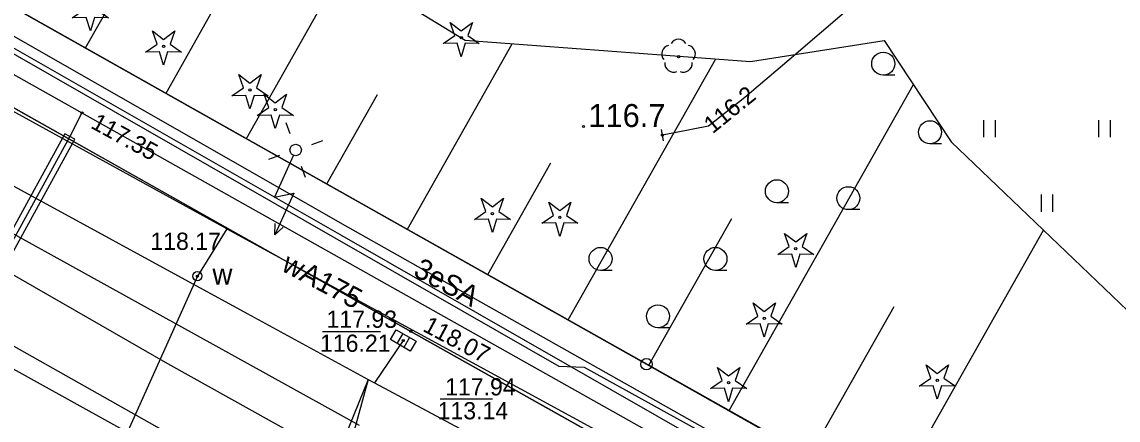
# Model space of a CAD drawing. Extents: x 6434771 to 6436222, y 5663454 to 5664782.
# Drawn here: x 6434984.12 to 6435031.8, y 5664036.21 to 5664053.56 of the extents above; entities that cross this region are included whole.
import ezdxf

# ---------------------------------------------------------------- set-up
doc = ezdxf.new("R2010")
doc.units = 0
for name, color, linetype in [('Warstwa 1', 7, 'Continuous'), ('Warstwa 10', 7, 'Continuous'), ('Warstwa 11', 7, 'Continuous'), ('Warstwa 12', 7, 'Continuous'), ('Warstwa 13', 7, 'Continuous'), ('Warstwa 14', 7, 'Continuous'), ('Warstwa 2', 7, 'Continuous'), ('Warstwa 20', 7, 'Continuous'), ('Warstwa 21', 7, 'Continuous'), ('Warstwa 25', 7, 'Continuous'), ('Warstwa 37', 7, 'Continuous'), ('Warstwa 4', 7, 'Continuous'), ('Warstwa 40', 7, 'Continuous'), ('Warstwa 5', 7, 'Continuous'), ('Warstwa 6', 7, 'Continuous'), ('Warstwa 7', 7, 'Continuous'), ('Warstwa 8', 7, 'Continuous'), ('Warstwa 9', 7, 'Continuous')]:
    doc.layers.add(name, color=color, linetype=linetype)

msp = doc.modelspace()

# ---------------------------------------------------------------- linework, layer by layer
at = {"layer": 'Warstwa 1'}
for p, q in [((6434957.736, 5664068.872), (6435011.285, 5664038.642)), ((6434957.736, 5664068.872), (6435011.285, 5664038.642)), ((6435011.285, 5664038.642), (6435070.884, 5664005.038)), ((6435011.285, 5664038.642), (6435070.884, 5664005.038))]:
    msp.add_line(p, q, dxfattribs=at)
at = {"layer": 'Warstwa 10'}
for p, q in [((6434958.888, 5664068.218), (6435070.884, 5664005.038)), ((6434984.236, 5664064.512), (6435003.4, 5664052.755)), ((6434986.887, 5664052.423), (6434991.271, 5664060.195)), ((6434993.886, 5664048.474), (6434998.128, 5664055.99)), ((6434990.387, 5664050.449), (6434992.543, 5664054.271)), ((6435003.4, 5664052.755), (6435015.816, 5664051.836)), ((6435015.816, 5664051.836), (6435021.631, 5664052.752)), ((6435021.631, 5664052.752), (6435024.537, 5664048.332)), ((6435000.886, 5664044.526), (6435005.445, 5664052.603)), ((6435007.886, 5664040.577), (6435014.303, 5664051.948)), ((6435014.886, 5664036.628), (6435022.898, 5664050.825)), ((6434997.387, 5664046.501), (6434999.586, 5664050.398)), ((6435024.537, 5664048.332), (6435035.852, 5664037.496)), ((6435004.386, 5664042.552), (6435007.13, 5664047.414)), ((6435011.387, 5664038.603), (6435014.993, 5664044.994)), ((6435021.886, 5664032.679), (6435028.551, 5664044.488)), ((6435018.385, 5664034.654), (6435022.056, 5664041.156))]:
    msp.add_line(p, q, dxfattribs=at)
msp.add_lwpolyline([(6434957.278, 5664085.628), (6434956.006, 5664082.103), (6434955.669, 5664077.427), (6434956.205, 5664069.64), (6434958.747, 5664067.252), (6434998.275, 5664044.633), (6435039.608, 5664021.298), (6435060.023, 5664010.8), (6435071.579, 5664004.164), (6435087.417, 5663995.484)], dxfattribs=at)
for points in [[(6434986.309, 5664053.733), (6434986.811, 5664054.08), (6434986.609, 5664054.656), (6434987.094, 5664054.286), (6434987.579, 5664054.656), (6434987.377, 5664054.08), (6434987.879, 5664053.733), (6434987.269, 5664053.747), (6434987.094, 5664053.163), (6434986.919, 5664053.747)], [(6434989.495, 5664052.237), (6434989.997, 5664052.584), (6434989.795, 5664053.16), (6434990.28, 5664052.79), (6434990.765, 5664053.16), (6434990.563, 5664052.584), (6434991.065, 5664052.237), (6434990.455, 5664052.251), (6434990.28, 5664051.667), (6434990.105, 5664052.251)], [(6435002.445, 5664052.61), (6435002.947, 5664052.957), (6435002.745, 5664053.533), (6435003.23, 5664053.163), (6435003.715, 5664053.533), (6435003.513, 5664052.957), (6435004.015, 5664052.61), (6435003.405, 5664052.624), (6435003.23, 5664052.04), (6435003.055, 5664052.624)], [(6434993.253, 5664050.335), (6434993.755, 5664050.682), (6434993.553, 5664051.258), (6434994.038, 5664050.888), (6434994.523, 5664051.258), (6434994.321, 5664050.682), (6434994.823, 5664050.335), (6434994.213, 5664050.349), (6434994.038, 5664049.765), (6434993.863, 5664050.349)], [(6434994.355, 5664049.483), (6434994.857, 5664049.83), (6434994.655, 5664050.406), (6434995.14, 5664050.036), (6434995.625, 5664050.406), (6434995.423, 5664049.83), (6434995.925, 5664049.483), (6434995.315, 5664049.497), (6434995.14, 5664048.913), (6434994.965, 5664049.497)], [(6435003.799, 5664044.949), (6435004.301, 5664045.296), (6435004.099, 5664045.872), (6435004.584, 5664045.502), (6435005.069, 5664045.872), (6435004.867, 5664045.296), (6435005.369, 5664044.949), (6435004.759, 5664044.963), (6435004.584, 5664044.379), (6435004.409, 5664044.963)], [(6435006.733, 5664044.782), (6435007.235, 5664045.129), (6435007.033, 5664045.705), (6435007.518, 5664045.335), (6435008.003, 5664045.705), (6435007.801, 5664045.129), (6435008.303, 5664044.782), (6435007.693, 5664044.796), (6435007.518, 5664044.212), (6435007.343, 5664044.796)], [(6435016.994, 5664043.421), (6435017.496, 5664043.768), (6435017.294, 5664044.344), (6435017.779, 5664043.974), (6435018.264, 5664044.344), (6435018.062, 5664043.768), (6435018.564, 5664043.421), (6435017.954, 5664043.435), (6435017.779, 5664042.851), (6435017.604, 5664043.435)], [(6435015.623, 5664040.389), (6435016.125, 5664040.736), (6435015.923, 5664041.312), (6435016.408, 5664040.942), (6435016.893, 5664041.312), (6435016.691, 5664040.736), (6435017.193, 5664040.389), (6435016.583, 5664040.403), (6435016.408, 5664039.819), (6435016.233, 5664040.403)], [(6435014.076, 5664037.58), (6435014.578, 5664037.927), (6435014.376, 5664038.503), (6435014.861, 5664038.133), (6435015.346, 5664038.503), (6435015.144, 5664037.927), (6435015.646, 5664037.58), (6435015.036, 5664037.594), (6435014.861, 5664037.01), (6435014.686, 5664037.594)], [(6435023.154, 5664037.691), (6435023.656, 5664038.038), (6435023.454, 5664038.614), (6435023.939, 5664038.244), (6435024.424, 5664038.614), (6435024.222, 5664038.038), (6435024.724, 5664037.691), (6435024.114, 5664037.705), (6435023.939, 5664037.121), (6435023.764, 5664037.705)]]:
    msp.add_lwpolyline(points, close=True, dxfattribs=at)
for centre, radius in [((6435003.23, 5664052.865), 0.05), ((6434990.28, 5664052.492), 0.05), ((6434994.038, 5664050.59), 0.05), ((6434995.14, 5664049.738), 0.05), ((6435004.584, 5664045.204), 0.05), ((6435007.518, 5664045.037), 0.05), ((6435017.779, 5664043.676), 0.05), ((6435016.408, 5664040.644), 0.05), ((6435011.285, 5664038.642), 0.25), ((6435014.861, 5664037.835), 0.05), ((6435023.939, 5664037.946), 0.05)]:
    msp.add_circle(centre, radius, dxfattribs=at)
at = {"layer": 'Warstwa 11'}
msp.add_circle((6435012.681, 5664052.047), 0.05, dxfattribs=at)
for centre, start, end in [((6435012.681, 5664052.422), 30.1471, 149.8529), ((6435012.324, 5664052.163), 102.1471, 221.8529), ((6435013.038, 5664052.163), 318.1471, 77.8529), ((6435012.461, 5664051.744), 174.1471, 293.8529), ((6435012.901, 5664051.744), 246.1471, 5.8529)]:
    msp.add_arc(centre, 0.375, start, end, dxfattribs=at)
at = {"layer": 'Warstwa 12'}
for points in [[(6434955.424, 5664107.808), (6434955.42, 5664107.13), (6434955.35, 5664106.73), (6434954.08, 5664104.27), (6434950.89, 5664100.97), (6434957.06, 5664088.94), (6434955.1, 5664084.25), (6434954.64, 5664077.68), (6434954.42, 5664077.06), (6434954.6, 5664076.43), (6434956.16, 5664068.01), (6435007.47, 5664038.56), (6435008.58, 5664038.52), (6435069.89, 5664004.61), (6435071.25, 5664003.11), (6435083.95, 5663996.72), (6435086.33, 5663998.08), (6435116.04, 5663981.22), (6435116.39, 5663980.605)], [(6434993.035, 5664044.543), (6434953.276, 5664066.436), (6434950.872, 5664066.165), (6434935.02, 5664073.587), (6434925.792, 5664077.919), (6434923.971, 5664078.731), (6434922.637, 5664082.548), (6434920.786, 5664083.31), (6434921.804, 5664088.928), (6434925.227, 5664090.736), (6434928.868, 5664092.515)], [(6435145.416, 5663965.523), (6435131.892, 5663973.134), (6435121.956, 5663978.76), (6435118.167, 5663980.884), (6435116.886, 5663981.615), (6435116.214, 5663981.95), (6435111.258, 5663983.451), (6435109.878, 5663982.721), (6435106.161, 5663984.541), (6435100.509, 5663987.262), (6435094.259, 5663992.186), (6435082.196, 5663998.174), (6435065.808, 5664006.401), (6435059.638, 5664009.555), (6435039.16, 5664020.663), (6434998.052, 5664044.242), (6434958.452, 5664066.903), (6434956.205, 5664069.64), (6434955.669, 5664077.427), (6434956.006, 5664082.103), (6434957.278, 5664085.628)], [(6434953.759, 5664072.48), (6434954.31, 5664070.893), (6434955.674, 5664067.077), (6434985.96, 5664050.029), (6434986.729, 5664049.597), (6435026.468, 5664027.217), (6435070.315, 5664002.675), (6435074.564, 5664000.044), (6435079.582, 5664002.333), (6435082.419, 5664003.729), (6435083.203, 5664003.199), (6435096.876, 5663995.093), (6435102.637, 5663991.843), (6435114.456, 5663985.09), (6435115.679, 5663984.435), (6435122.968, 5663980.237), (6435121.551, 5663977.954), (6435138.894, 5663968.174), (6435150.508, 5663961.813), (6435176.566, 5663946.547), (6435178.808, 5663945.26)], [(6435038.284, 5664064.11), (6435037.636, 5664063.672), (6435036.311, 5664063.23), (6435034.556, 5664062.793), (6435032.774, 5664062.438), (6435031.371, 5664062.159), (6435029.643, 5664061.775), (6435028.479, 5664061.278), (6435027.502, 5664060.589), (6435026.333, 5664059.633), (6435024.317, 5664057.771), (6435017.498, 5664051.908), (6435015.566, 5664050.262), (6435013.99, 5664049.015), (6435011.979, 5664048.624)], [(6434986.729, 5664049.597), (6434986.203, 5664048.566), (6434975.996, 5664029.919), (6434974.824, 5664028.123)], [(6434993.035, 5664044.543), (6434991.75, 5664042.479), (6434986.93, 5664031.717)], [(6434993.035, 5664044.543), (6435018.419, 5664030.685), (6435033.13, 5664022.337), (6435033, 5664019.087), (6435058.363, 5664004.724), (6435066.404, 5664000.479), (6435081.671, 5663992.367)]]:
    msp.add_lwpolyline(points, dxfattribs=at)
at = {"layer": 'Warstwa 13'}
msp.add_circle((6435008.549, 5664048.998), 0.045, dxfattribs=at)
at = {"layer": 'Warstwa 14'}
for p, q in [((6434997.191, 5664040.067), (6434999.712, 5664040.067)), ((6435004.581, 5664037.125), (6435002.308, 5664037.125))]:
    msp.add_line(p, q, dxfattribs=at)
for centre in [(6434986.729, 5664049.597), (6435011.979, 5664048.624), (6435000.707, 5664039.68)]:
    msp.add_circle(centre, 0.045, dxfattribs=at)
at = {"layer": 'Warstwa 2'}
msp.add_circle((6434996.027, 5664047.977), 0.25, dxfattribs=at)
at = {"layer": 'Warstwa 20'}
for p, q in [((6434958.888, 5664068.218), (6435070.884, 5664005.038)), ((6435012.021, 5664048.378), (6435011.937, 5664048.87))]:
    msp.add_line(p, q, dxfattribs=at)
at = {"layer": 'Warstwa 21'}
for p, q in [((6434984.236, 5664064.512), (6435003.4, 5664052.755)), ((6435003.4, 5664052.755), (6435015.816, 5664051.836)), ((6435015.816, 5664051.836), (6435021.631, 5664052.752)), ((6435021.631, 5664052.752), (6435024.537, 5664048.332)), ((6435024.537, 5664048.332), (6435035.852, 5664037.496))]:
    msp.add_line(p, q, dxfattribs=at)
at = {"layer": 'Warstwa 25'}
msp.add_circle((6435001.041, 5664040.076), 0.045, dxfattribs=at)
at = {"layer": 'Warstwa 37'}
for points in [[(6434960.077, 5664056.173), (6434990.448, 5664038.674), (6435077.587, 5663990.05), (6435102.909, 5663975.479)], [(6435101.756, 5663972.773), (6435075.965, 5663987.638), (6434996.783, 5664032.063), (6434958.785, 5664053.528)]]:
    msp.add_lwpolyline(points, dxfattribs=at)
at = {"layer": 'Warstwa 4'}
for p, q in [((6435000.682, 5664039.984), (6435000.43, 5664039.552)), ((6435000.984, 5664039.808), (6435000.732, 5664039.376))]:
    msp.add_line(p, q, dxfattribs=at)
for points in [[(6434995.782, 5664048.686), (6434995.618, 5664049.158)], [(6434996.736, 5664048.222), (6434997.208, 5664048.386)], [(6434995.318, 5664047.732), (6434994.846, 5664047.568)], [(6434996.272, 5664047.268), (6434996.436, 5664046.796)]]:
    msp.add_lwpolyline(points, dxfattribs=at)
msp.add_lwpolyline([(6435000.401, 5664040.148), (6435001.265, 5664039.644), (6435001.013, 5664039.212), (6435000.149, 5664039.716)], close=True, dxfattribs=at)
msp.add_circle((6434991.75, 5664042.479), 0.2, dxfattribs=at)
at = {"layer": 'Warstwa 40'}
msp.add_line((6434995.924, 5664047.749), (6434995.098, 5664045.928), dxfattribs=at)
for points in [[(6434995.924, 5664047.749), (6434995.098, 5664045.928), (6434995.942, 5664046.094), (6434995.116, 5664044.273)], [(6434995.484, 5664044.611), (6434995.116, 5664044.273), (6434995.128, 5664044.772)]]:
    msp.add_lwpolyline(points, dxfattribs=at)
msp.add_circle((6434996.027, 5664047.977), 0.25, dxfattribs=at)
at = {"layer": 'Warstwa 5'}
for p, q in [((6434984.236, 5664064.512), (6435003.4, 5664052.755)), ((6435003.4, 5664052.755), (6435015.816, 5664051.836)), ((6435015.816, 5664051.836), (6435021.631, 5664052.752)), ((6435021.631, 5664052.752), (6435024.537, 5664048.332)), ((6435025.969, 5664048.532), (6435025.969, 5664049.282)), ((6435026.469, 5664048.532), (6435026.469, 5664049.282)), ((6435030.969, 5664048.532), (6435030.969, 5664049.282)), ((6435031.469, 5664048.532), (6435031.469, 5664049.282)), ((6435024.537, 5664048.332), (6435035.852, 5664037.496)), ((6435028.469, 5664045.282), (6435028.469, 5664046.032)), ((6435028.969, 5664045.282), (6435028.969, 5664046.032))]:
    msp.add_line(p, q, dxfattribs=at)
at = {"layer": 'Warstwa 6'}
for p, q in [((6435022.087, 5664051.235), (6435021.587, 5664051.235)), ((6435024.12, 5664048.25), (6435023.62, 5664048.25)), ((6435017.459, 5664045.68), (6435016.959, 5664045.68)), ((6435020.57, 5664045.377), (6435020.07, 5664045.377)), ((6435009.787, 5664042.733), (6435009.287, 5664042.733)), ((6435014.787, 5664042.733), (6435014.287, 5664042.733)), ((6435012.287, 5664040.233), (6435011.787, 5664040.233))]:
    msp.add_line(p, q, dxfattribs=at)
for points in [[(6435070.884, 5664005.038), (6435088.902, 5664010.531), (6435097.753, 5664027.064), (6435099.605, 5664026.362), (6435119.373, 5664060.725), (6435129.873, 5664079.629), (6435133.231, 5664121.51), (6435135.019, 5664155.141), (6435134.434, 5664158.918), (6435132.379, 5664160.093), (6435129.333, 5664159.69), (6435091.915, 5664143.622), (6435051.916, 5664125.895), (6435013.331, 5664108.431), (6434975.929, 5664092.123), (6434957.472, 5664084.246), (6434956.877, 5664081.353), (6434957.736, 5664068.872), (6435011.285, 5664038.642)], [(6435026.957, 5664002.35), (6435050.759, 5663985.791), (6435055.831, 5663981.839), (6435058.095, 5663979.622), (6435062.043, 5663974.514), (6435068.325, 5663963.837), (6435069.483, 5663961.233), (6435070.435, 5663958.091), (6435069.683, 5663952.11), (6435120.043, 5663983.972), (6435070.884, 5664005.038), (6435011.285, 5664038.642), (6434957.736, 5664068.872), (6434942.859, 5664049.431), (6434951.952, 5664044.671), (6434980.58, 5664028.593), (6434991.09, 5664022.666), (6434999.334, 5664017.996)]]:
    msp.add_lwpolyline(points, close=True, dxfattribs=at)
msp.add_lwpolyline([(6435092.292, 5664000.589), (6435091.876, 5663999.738), (6435091.442, 5663999.011), (6435090.505, 5663997.775), (6435090.026, 5663997.263), (6435089.223, 5663996.536), (6435087.802, 5663995.55), (6435086.82, 5663995.045), (6435086.161, 5663994.773), (6435085.399, 5663994.555), (6435084.229, 5663994.387), (6435083.333, 5663994.387), (6435082.567, 5663994.477), (6435081.406, 5663994.775), (6435080.444, 5663995.188), (6435079.641, 5663995.672), (6435056.975, 5664008.527), (6435038.924, 5664018.766), (6435021.047, 5664028.813), (6435001.041, 5664040.076), (6434969.434, 5664057.89), (6434963.473, 5664061.162)], dxfattribs=at)
for centre, radius in [((6435021.587, 5664051.735), 0.5), ((6435023.62, 5664048.75), 0.5), ((6435016.959, 5664046.18), 0.5), ((6435020.07, 5664045.877), 0.5), ((6435009.287, 5664043.233), 0.5), ((6435014.287, 5664043.233), 0.5), ((6434991.75, 5664042.479), 0.045), ((6435011.787, 5664040.733), 0.5), ((6435000.707, 5664039.68), 0.045)]:
    msp.add_circle(centre, radius, dxfattribs=at)
at = {"layer": 'Warstwa 7'}
for points in [[(6434913.951, 5664082.953), (6434931.09, 5664074.504), (6434936.806, 5664071.448), (6434941.32, 5664069.055), (6434946.518, 5664066.299), (6434958.377, 5664060.032), (6434959.486, 5664059.504), (6434963.271, 5664057.684), (6434966.462, 5664055.844), (6434982.31, 5664047.177), (6434993.912, 5664040.854), (6434999.174, 5664037.984)], [(6435000.707, 5664039.68), (6434999.455, 5664037.833)], [(6434999.174, 5664037.984), (6434997.145, 5664032.963), (6434993.973, 5664027.098), (6434991.998, 5664022.778), (6434991.911, 5664022.397)], [(6434999.174, 5664037.984), (6434996.113, 5664026.806), (6434994.468, 5664020.578), (6434993.701, 5664015.334), (6434993.928, 5664012.621)], [(6434999.174, 5664037.984), (6434999.455, 5664037.833), (6435007.094, 5664033.743), (6435017.897, 5664027.899), (6435020.095, 5664026.83), (6435023.501, 5664024.949), (6435037.705, 5664017.221)]]:
    msp.add_lwpolyline(points, dxfattribs=at)
at = {"layer": 'Warstwa 8'}
for p, q in [((6434969.434, 5664057.89), (6435001.041, 5664040.076)), ((6434962.04, 5664056.33), (6434998.792, 5664035.993)), ((6434962.04, 5664056.33), (6434998.792, 5664035.993)), ((6434959.65, 5664051.79), (6434997.36, 5664030.89)), ((6434959.65, 5664051.79), (6434997.36, 5664030.89)), ((6435001.041, 5664040.076), (6435021.047, 5664028.813))]:
    msp.add_line(p, q, dxfattribs=at)
msp.add_lwpolyline([(6434985.983, 5664048.686), (6434975.776, 5664030.039), (6434976.214, 5664029.798), (6434986.421, 5664048.445)], close=True, dxfattribs=at)
at = {"layer": 'Warstwa 9'}
for p, q in [((6434958.888, 5664068.218), (6435019.458, 5664034.049)), ((6434969.434, 5664057.89), (6435001.041, 5664040.076)), ((6435001.041, 5664040.076), (6435021.047, 5664028.813))]:
    msp.add_line(p, q, dxfattribs=at)

# ---------------------------------------------------------------- texts
at = {"layer": 'Warstwa 11'}
msp.add_text('3eSA', height=0.9, rotation=331.5191, dxfattribs=at).set_placement((6435001.093, 5664042.522))
at = {"layer": 'Warstwa 13'}
msp.add_text('116.7', height=1, dxfattribs=at).set_placement((6435008.763, 5664048.977))
msp.add_text('wA175', height=0.9, rotation=332.0634, dxfattribs=at).set_placement((6434995.354, 5664042.744))
at = {"layer": 'Warstwa 14'}
for s, rotation, p in [('116.2', 39.0413, (6435014.163, 5664048.656)), ('117.35', 331.3071, (6434987.066, 5664048.96))]:
    msp.add_text(s, height=0.75, rotation=rotation, dxfattribs=at).set_placement(p)
for s, p in [('116.21', (6434997.085, 5664039.183)), ('113.14', (6435002.202, 5664036.243))]:
    msp.add_text(s, height=0.75, dxfattribs=at).set_placement(p)
at = {"layer": 'Warstwa 25'}
msp.add_text('118.07', height=0.75, rotation=331.9087, dxfattribs=at).set_placement((6435001.509, 5664040.111))
at = {"layer": 'Warstwa 5'}
msp.add_text('w', height=0.9, dxfattribs=at).set_placement((6434992.405, 5664042.116))
at = {"layer": 'Warstwa 6'}
for s, p in [('118.17', (6434989.706, 5664043.625)), ('117.93', (6434997.368, 5664040.229)), ('117.94', (6435002.528, 5664037.284))]:
    msp.add_text(s, height=0.75, dxfattribs=at).set_placement(p)

doc.saveas('drawing.dxf')
